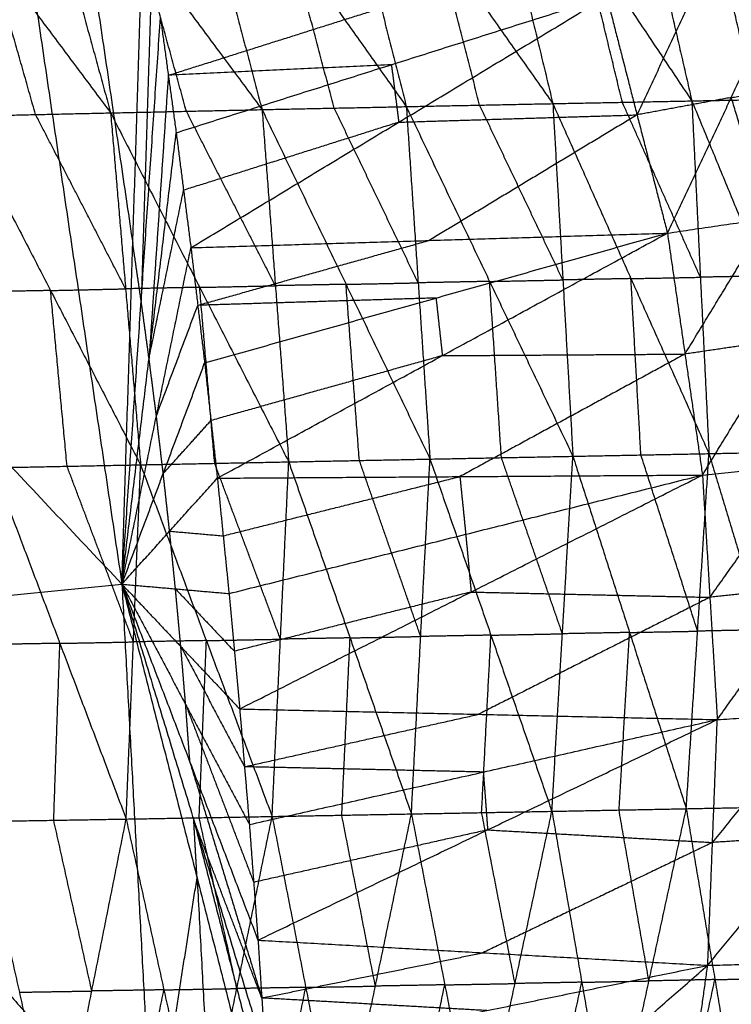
# Model space of a CAD drawing. Header units: millimetres. Extents: x -106 to 110, y -96 to 120.
# Tile 931 of 1020: x 100.5 to 105.94, y 18.54 to 26.06. Entities that reach past the tile are written whole.
import ezdxf

# ---------------------------------------------------------------- set-up
doc = ezdxf.new("R2010")
doc.units = ezdxf.units.MM
doc.header["$MEASUREMENT"] = 0
doc.layers.add('Default', color=7, linetype='Continuous', true_color=0x000000)

msp = doc.modelspace()

# ---------------------------------------------------------------- linework, layer by layer
at = {"layer": 'Default'}
for points in [[(99.844, 31.4537, 12.0172), (100.5636, 26.6027, 12.0172), (101.2832, 21.7517, 12.0172)], [(93.3497, 30.1619, 9.1165), (97.3164, 25.9568, 10.5669), (101.2832, 21.7517, 12.0172)], [(100.647, 29.203, 12.2207), (101.0068, 26.7775, 12.2207), (101.3666, 24.352, 12.2207)], [(102.8153, 27.9168, 8.4483), (103.1363, 26.6578, 7.9409), (103.4572, 25.3987, 7.4334)], [(102.8153, 27.9168, 8.4483), (103.6963, 26.6691, 8.2541), (104.5772, 25.4213, 8.0598)], [(103.968, 27.9391, 9.0941), (104.2726, 26.6802, 8.5769), (104.5772, 25.4213, 8.0598)], [(103.968, 27.9391, 9.0941), (104.8037, 26.6906, 8.8817), (105.6394, 25.4422, 8.6694)], [(105.0592, 27.9595, 9.7224), (105.3493, 26.7008, 9.1959), (105.6394, 25.4422, 8.6694)], [(105.0592, 27.9595, 9.7224), (105.8298, 26.7102, 9.4768), (106.6003, 25.4609, 9.2313)], [(99.3346, 27.8417, 6.6522), (100.2659, 26.5962, 6.4444), (101.1972, 25.3507, 6.2366)], [(100.5047, 27.8685, 7.2268), (100.8509, 26.6096, 6.7317), (101.1972, 25.3507, 6.2366)], [(100.5047, 27.8685, 7.2268), (101.4296, 26.6221, 7.0319), (102.3545, 25.3757, 6.8369)], [(101.6871, 27.894, 7.8384), (102.0208, 26.6348, 7.3376), (102.3545, 25.3757, 6.8369)], [(101.6871, 27.894, 7.8384), (102.5722, 26.6463, 7.6359), (103.4572, 25.3987, 7.4334)], [(101.2832, 21.7517, 12.0172), (101.3666, 24.352, 12.2207), (101.4501, 26.9524, 12.4242)], [(106.1198, 25.4516, 8.9503), (105.9748, 26.0809, 9.2136), (105.8298, 26.7102, 9.4768)], [(101.7759, 25.3632, 6.5368), (101.6027, 25.9926, 6.7843), (101.4296, 26.6221, 7.0319)], [(102.9059, 25.3872, 7.1351), (102.739, 26.0168, 7.3855), (102.5722, 26.6463, 7.6359)], [(104.0172, 25.41, 7.7466), (103.8567, 26.0395, 8.0003), (103.6963, 26.6691, 8.2541)], [(105.1083, 25.4317, 8.3646), (104.956, 26.0612, 8.6232), (104.8037, 26.6906, 8.8817)], [(100.6236, 25.3378, 5.9536), (100.4448, 25.967, 6.199), (100.2659, 26.5962, 6.4444)], [(101.514, 26.5143, 12.4242), (101.4723, 25.2141, 12.3225), (101.4306, 23.914, 12.2207)], [(105.4528, 24.4324, 13.7596), (105.9412, 25.4684, 13.6855), (106.4296, 26.5044, 13.6115)], [(105.2205, 25.3354, 13.7301), (105.4647, 25.8535, 13.6931), (105.7089, 26.3715, 13.656)], [(101.6983, 25.199, 12.4242), (103.3432, 25.7187, 13.0624), (104.9882, 26.2385, 13.7006)], [(101.8108, 24.3207, 12.4242), (103.3995, 25.2796, 13.0624), (104.9882, 26.2385, 13.7006)], [(104.9882, 26.2385, 13.7006), (105.2205, 25.3354, 13.7301), (105.4528, 24.4324, 13.7596)], [(101.6381, 25.6376, 12.4242), (102.4606, 25.8975, 12.7433), (103.2831, 26.1574, 13.0624)], [(101.2832, 21.7517, 12.0172), (101.4306, 23.914, 12.2207), (101.578, 26.0762, 12.4242)], [(101.578, 26.0762, 12.4242), (101.6381, 25.6376, 12.4242), (101.6983, 25.199, 12.4242)], [(101.578, 26.0762, 12.4242), (101.6381, 25.6376, 12.4242), (101.6983, 25.199, 12.4242)], [(103.3432, 25.7187, 13.0624), (102.4907, 25.6782, 12.7433), (101.6381, 25.6376, 12.4242)], [(103.3432, 25.7187, 13.0624), (103.3713, 25.4992, 13.0624), (103.3995, 25.2796, 13.0624)], [(101.6381, 25.6376, 12.4242), (101.5644, 24.5565, 12.3225), (101.4907, 23.4753, 12.2207)], [(105.9412, 25.4684, 13.6855), (106.3243, 25.5246, 13.6473), (106.7075, 25.5808, 13.6091)], [(103.4572, 25.3987, 7.4334), (104.0172, 25.41, 7.7466), (104.5772, 25.4213, 8.0598)], [(104.5772, 25.4213, 8.0598), (105.1083, 25.4317, 8.3646), (105.6394, 25.4422, 8.6694)], [(104.5772, 25.4213, 8.0598), (104.6538, 24.0749, 7.8817), (104.7304, 22.7285, 7.7036)], [(104.5772, 25.4213, 8.0598), (105.1737, 24.0851, 8.1789), (105.7702, 22.7489, 8.298)], [(105.7048, 24.0955, 8.4837), (105.4066, 24.7636, 8.4241), (105.1083, 25.4317, 8.3646)], [(105.9412, 25.4684, 13.6855), (105.5808, 25.4019, 13.7078), (105.2205, 25.3354, 13.7301)], [(105.6394, 25.4422, 8.6694), (106.1198, 25.4516, 8.9503), (106.6003, 25.4609, 9.2313)], [(105.6394, 25.4422, 8.6694), (105.7048, 24.0955, 8.4837), (105.7702, 22.7489, 8.298)], [(105.6394, 25.4422, 8.6694), (106.1903, 24.1052, 8.7664), (106.7412, 22.7683, 8.8634)], [(106.2191, 24.5448, 13.6832), (106.0801, 25.0066, 13.6844), (105.9412, 25.4684, 13.6855)], [(100.05, 25.325, 5.6705), (100.6236, 25.3378, 5.9536), (101.1972, 25.3507, 6.2366)], [(101.1972, 25.3507, 6.2366), (101.7759, 25.3632, 6.5368), (102.3545, 25.3757, 6.8369)], [(101.1972, 25.3507, 6.2366), (101.3117, 24.0071, 6.0806), (101.4262, 22.6634, 5.9246)], [(101.1972, 25.3507, 6.2366), (101.8779, 24.0183, 6.3743), (102.5586, 22.6858, 6.5119)], [(102.4565, 24.0308, 6.6744), (102.1162, 24.697, 6.6056), (101.7759, 25.3632, 6.5368)], [(102.3545, 25.3757, 6.8369), (102.9059, 25.3872, 7.1351), (103.4572, 25.3987, 7.4334)], [(102.3545, 25.3757, 6.8369), (102.4565, 24.0308, 6.6744), (102.5586, 22.6858, 6.5119)], [(102.3545, 25.3757, 6.8369), (102.9963, 24.0414, 6.9658), (103.6381, 22.7071, 7.0947)], [(103.5477, 24.0529, 7.264), (103.2268, 24.7201, 7.1996), (102.9059, 25.3872, 7.1351)], [(103.4572, 25.3987, 7.4334), (103.5477, 24.0529, 7.264), (103.6381, 22.7071, 7.0947)], [(103.4572, 25.3987, 7.4334), (104.0938, 24.0636, 7.5685), (104.7304, 22.7285, 7.7036)], [(104.6538, 24.0749, 7.8817), (104.3355, 24.7424, 7.8141), (104.0172, 25.41, 7.7466)], [(100.05, 25.325, 5.6705), (100.7381, 23.9942, 5.7976), (101.4262, 22.6634, 5.9246)], [(101.3117, 24.0071, 6.0806), (100.9677, 24.6724, 6.0171), (100.6236, 25.3378, 5.9536)], [(103.3995, 25.2796, 13.0624), (102.577, 25.0197, 12.7433), (101.7545, 24.7598, 12.4242)], [(103.3995, 25.2796, 13.0624), (104.31, 25.3075, 13.3963), (105.2205, 25.3354, 13.7301)], [(105.2205, 25.3354, 13.7301), (104.4261, 24.856, 13.411), (103.6318, 24.3765, 13.0919)], [(101.2832, 21.7517, 12.0172), (101.4907, 23.4753, 12.2207), (101.6983, 25.199, 12.4242)], [(101.6983, 25.199, 12.4242), (101.7545, 24.7598, 12.4242), (101.8108, 24.3207, 12.4242)], [(101.6983, 25.199, 12.4242), (101.7545, 24.7598, 12.4242), (101.8108, 24.3207, 12.4242)], [(101.4907, 23.4753, 12.2207), (101.6226, 24.1176, 12.3225), (101.7545, 24.7598, 12.4242)], [(105.4528, 24.4324, 13.7596), (106.2191, 24.5448, 13.6832), (106.9854, 24.6572, 13.6068)], [(105.7207, 22.5852, 13.7781), (106.3531, 23.6212, 13.6924), (106.9854, 24.6572, 13.6068)], [(105.5868, 23.5088, 13.7689), (105.9029, 24.0268, 13.726), (106.2191, 24.5448, 13.6832)], [(101.8108, 24.3207, 12.4242), (103.6318, 24.3765, 13.0919), (105.4528, 24.4324, 13.7596)], [(101.8632, 23.881, 12.4242), (102.7475, 24.1288, 12.7581), (103.6318, 24.3765, 13.0919)], [(101.9156, 23.4414, 12.4242), (103.6842, 23.9369, 13.0919), (105.4528, 24.4324, 13.7596)], [(102.0127, 22.5613, 12.4242), (103.7327, 23.4968, 13.0919), (105.4528, 24.4324, 13.7596)], [(105.4528, 24.4324, 13.7596), (105.5868, 23.5088, 13.7689), (105.7207, 22.5852, 13.7781)], [(101.2832, 21.7517, 12.0172), (101.547, 23.0362, 12.2207), (101.8108, 24.3207, 12.4242)], [(101.4306, 23.914, 12.2207), (101.3986, 24.133, 12.2207), (101.3666, 24.352, 12.2207)], [(101.8108, 24.3207, 12.4242), (101.8632, 23.881, 12.4242), (101.9156, 23.4414, 12.4242)], [(101.8108, 24.3207, 12.4242), (101.8632, 23.881, 12.4242), (101.9156, 23.4414, 12.4242)], [(104.0938, 24.0636, 7.5685), (103.8207, 24.0583, 7.4163), (103.5477, 24.0529, 7.264)], [(104.0938, 24.0636, 7.5685), (104.3738, 24.0693, 7.7251), (104.6538, 24.0749, 7.8817)], [(104.1842, 22.7178, 7.3991), (104.139, 23.3907, 7.4838), (104.0938, 24.0636, 7.5685)], [(105.1737, 24.0851, 8.1789), (104.9138, 24.08, 8.0303), (104.6538, 24.0749, 7.8817)], [(105.1737, 24.0851, 8.1789), (105.4393, 24.0903, 8.3313), (105.7048, 24.0955, 8.4837)], [(105.2503, 22.7387, 8.0008), (105.212, 23.4119, 8.0898), (105.1737, 24.0851, 8.1789)], [(106.1903, 24.1052, 8.7664), (105.9476, 24.1004, 8.6251), (105.7048, 24.0955, 8.4837)], [(100.7381, 23.9942, 5.7976), (100.4572, 23.9887, 5.6587), (100.1762, 23.9831, 5.5198)], [(100.7381, 23.9942, 5.7976), (101.0249, 24.0006, 5.9391), (101.3117, 24.0071, 6.0806)], [(100.8643, 22.6523, 5.6469), (100.8012, 23.3233, 5.7222), (100.7381, 23.9942, 5.7976)], [(101.8779, 24.0183, 6.3743), (101.5948, 24.0127, 6.2275), (101.3117, 24.0071, 6.0806)], [(101.8779, 24.0183, 6.3743), (102.1672, 24.0245, 6.5243), (102.4565, 24.0308, 6.6744)], [(101.9924, 22.6746, 6.2183), (101.9352, 23.3465, 6.2963), (101.8779, 24.0183, 6.3743)], [(102.9963, 24.0414, 6.9658), (102.7264, 24.0361, 6.8201), (102.4565, 24.0308, 6.6744)], [(102.9963, 24.0414, 6.9658), (103.272, 24.0472, 7.1149), (103.5477, 24.0529, 7.264)], [(103.0984, 22.6965, 6.8033), (103.0473, 23.3689, 6.8846), (102.9963, 24.0414, 6.9658)], [(101.4907, 23.4753, 12.2207), (101.4607, 23.6946, 12.2207), (101.4306, 23.914, 12.2207)], [(103.6842, 23.9369, 13.0919), (102.7737, 23.909, 12.7581), (101.8632, 23.881, 12.4242)], [(103.6842, 23.9369, 13.0919), (103.7085, 23.7169, 13.0919), (103.7327, 23.4968, 13.0919)], [(101.547, 23.0362, 12.2207), (101.7051, 23.4586, 12.3225), (101.8632, 23.881, 12.4242)], [(106.3531, 23.6212, 13.6924), (105.9699, 23.565, 13.7306), (105.5868, 23.5088, 13.7689)], [(101.547, 23.0362, 12.2207), (101.5189, 23.2558, 12.2207), (101.4907, 23.4753, 12.2207)], [(103.7327, 23.4968, 13.0919), (102.8484, 23.2491, 12.7581), (101.9641, 23.0014, 12.4242)], [(103.7327, 23.4968, 13.0919), (104.6598, 23.5028, 13.4304), (105.5868, 23.5088, 13.7689)], [(105.5868, 23.5088, 13.7689), (104.7267, 23.041, 13.435), (103.8667, 22.5732, 13.1012)], [(101.2832, 21.7517, 12.0172), (101.5994, 22.5966, 12.2207), (101.9156, 23.4414, 12.4242)], [(101.9156, 23.4414, 12.4242), (101.9641, 23.0014, 12.4242), (102.0127, 22.5613, 12.4242)], [(101.9156, 23.4414, 12.4242), (101.9641, 23.0014, 12.4242), (102.0127, 22.5613, 12.4242)], [(101.5994, 22.5966, 12.2207), (101.5732, 22.8164, 12.2207), (101.547, 23.0362, 12.2207)], [(101.5994, 22.5966, 12.2207), (101.7818, 22.799, 12.3225), (101.9641, 23.0014, 12.4242)], [(102.5586, 22.6858, 6.5119), (103.0984, 22.6965, 6.8033), (103.6381, 22.7071, 7.0947)], [(103.496, 19.9974, 7.2354), (103.567, 21.3522, 7.1651), (103.6381, 22.7071, 7.0947)], [(103.6381, 22.7071, 7.0947), (104.1842, 22.7178, 7.3991), (104.7304, 22.7285, 7.7036)], [(103.6381, 22.7071, 7.0947), (104.1039, 21.3623, 7.462), (104.5697, 20.0174, 7.8292)], [(104.65, 21.373, 7.7664), (104.4171, 22.0454, 7.5828), (104.1842, 22.7178, 7.3991)], [(104.5697, 20.0174, 7.8292), (104.65, 21.373, 7.7664), (104.7304, 22.7285, 7.7036)], [(104.7304, 22.7285, 7.7036), (105.2503, 22.7387, 8.0008), (105.7702, 22.7489, 8.298)], [(104.7304, 22.7285, 7.7036), (105.1635, 21.3829, 8.0581), (105.5967, 20.0372, 8.4127)], [(105.6835, 21.393, 8.3553), (105.4669, 22.0659, 8.1781), (105.2503, 22.7387, 8.0008)], [(105.5967, 20.0372, 8.4127), (105.6835, 21.393, 8.3553), (105.7702, 22.7489, 8.298)], [(105.7207, 22.5852, 13.7781), (106.5011, 22.6663, 13.6945), (107.2815, 22.7475, 13.611)], [(105.7702, 22.7489, 8.298), (106.2557, 22.7586, 8.5807), (106.7412, 22.7683, 8.8634)], [(105.7702, 22.7489, 8.298), (106.1774, 21.4031, 8.6419), (106.5846, 20.0572, 8.9859)], [(105.8339, 20.7176, 13.7657), (106.5577, 21.7325, 13.6884), (107.2815, 22.7475, 13.611)], [(100.3024, 22.6412, 5.3691), (100.8643, 22.6523, 5.6469), (101.4262, 22.6634, 5.9246)], [(100.3024, 22.6412, 5.3691), (100.8093, 21.2998, 5.7312), (101.3161, 19.9583, 6.0933)], [(101.3712, 21.3109, 6.009), (101.1178, 21.9816, 5.8279), (100.8643, 22.6523, 5.6469)], [(101.3161, 19.9583, 6.0933), (101.3712, 21.3109, 6.009), (101.4262, 22.6634, 5.9246)], [(101.4262, 22.6634, 5.9246), (101.9924, 22.6746, 6.2183), (102.5586, 22.6858, 6.5119)], [(101.4262, 22.6634, 5.9246), (101.9289, 21.3207, 6.2954), (102.4316, 19.978, 6.6661)], [(102.4951, 21.3319, 6.589), (102.2438, 22.0033, 6.4036), (101.9924, 22.6746, 6.2183)], [(102.4316, 19.978, 6.6661), (102.4951, 21.3319, 6.589), (102.5586, 22.6858, 6.5119)], [(102.5586, 22.6858, 6.5119), (103.0273, 21.3416, 6.8737), (103.496, 19.9974, 7.2354)], [(103.567, 21.3522, 7.1651), (103.3327, 22.0244, 6.9842), (103.0984, 22.6965, 6.8033)], [(105.7773, 21.6514, 13.7719), (106.1392, 22.1588, 13.7332), (106.5011, 22.6663, 13.6945)], [(101.2832, 21.7517, 12.0172), (101.6479, 22.1565, 12.2207), (102.0127, 22.5613, 12.4242)], [(101.6479, 22.1565, 12.2207), (101.6237, 22.3765, 12.2207), (101.5994, 22.5966, 12.2207)], [(102.0127, 22.5613, 12.4242), (103.8667, 22.5732, 13.1012), (105.7207, 22.5852, 13.7781)], [(102.0127, 22.5613, 12.4242), (102.0574, 22.1208, 12.4242), (102.102, 21.6803, 12.4242)], [(102.0127, 22.5613, 12.4242), (102.0574, 22.1208, 12.4242), (102.102, 21.6803, 12.4242)], [(102.0574, 22.1208, 12.4242), (102.962, 22.347, 12.7627), (103.8667, 22.5732, 13.1012)], [(102.102, 21.6803, 12.4242), (103.9114, 22.1328, 13.1012), (105.7207, 22.5852, 13.7781)], [(102.1836, 20.7987, 12.4242), (103.9522, 21.6919, 13.1012), (105.7207, 22.5852, 13.7781)], [(103.8667, 22.5732, 13.1012), (103.889, 22.353, 13.1012), (103.9114, 22.1328, 13.1012)], [(105.7207, 22.5852, 13.7781), (105.7773, 21.6514, 13.7719), (105.8339, 20.7176, 13.7657)], [(101.6479, 22.1565, 12.2207), (101.8526, 22.1387, 12.3225), (102.0574, 22.1208, 12.4242)], [(101.6926, 21.716, 12.2207), (101.6703, 21.9363, 12.2207), (101.6479, 22.1565, 12.2207)], [(103.9114, 22.1328, 13.1012), (103.9318, 21.9123, 13.1012), (103.9522, 21.6919, 13.1012)], [(94.6935, 21.1027, 9.1165), (97.9883, 21.4272, 10.5669), (101.2832, 21.7517, 12.0172)], [(101.2832, 21.7517, 12.0172), (101.5213, 17.3547, 12.0172), (101.7594, 12.9578, 12.0172)], [(101.2832, 21.7517, 12.0172), (101.6926, 21.716, 12.2207), (102.102, 21.6803, 12.4242)], [(101.2832, 21.7517, 12.0172), (101.7334, 21.2752, 12.2207), (102.1836, 20.7987, 12.4242)], [(101.2832, 21.7517, 12.0172), (101.7703, 20.834, 12.2207), (102.2575, 19.9163, 12.4242)], [(101.2832, 21.7517, 12.0172), (101.8034, 20.3925, 12.2207), (102.3235, 19.0333, 12.4242)], [(101.2832, 21.7517, 12.0172), (101.8325, 19.9507, 12.2207), (102.3819, 18.1497, 12.4242)], [(101.2832, 21.7517, 12.0172), (101.8578, 19.5087, 12.2207), (102.4324, 17.2657, 12.4242)], [(106.5577, 21.7325, 13.6884), (106.1675, 21.6919, 13.7301), (105.7773, 21.6514, 13.7719)], [(101.6926, 21.716, 12.2207), (101.9177, 21.4778, 12.3225), (102.1428, 21.2395, 12.4242)], [(101.7334, 21.2752, 12.2207), (101.713, 21.4956, 12.2207), (101.6926, 21.716, 12.2207)], [(102.102, 21.6803, 12.4242), (102.1428, 21.2395, 12.4242), (102.1836, 20.7987, 12.4242)], [(102.102, 21.6803, 12.4242), (102.1428, 21.2395, 12.4242), (102.1836, 20.7987, 12.4242)], [(103.9522, 21.6919, 13.1012), (103.0475, 21.4657, 12.7627), (102.1428, 21.2395, 12.4242)], [(103.9522, 21.6919, 13.1012), (104.8647, 21.6716, 13.4365), (105.7773, 21.6514, 13.7719)], [(105.7773, 21.6514, 13.7719), (104.893, 21.2047, 13.4334), (104.0087, 20.7581, 13.095)], [(97.9883, 21.4272, 10.5669), (99.7548, 19.391, 11.292), (101.5213, 17.3547, 12.0172)], [(104.1039, 21.3623, 7.462), (103.8355, 21.3573, 7.3135), (103.567, 21.3522, 7.1651)], [(104.0328, 20.0074, 7.5323), (104.0684, 20.6848, 7.4971), (104.1039, 21.3623, 7.462)], [(104.1039, 21.3623, 7.462), (104.377, 21.3676, 7.6142), (104.65, 21.373, 7.7664)], [(105.1635, 21.3829, 8.0581), (104.9068, 21.3779, 7.9123), (104.65, 21.373, 7.7664)], [(105.0832, 20.0273, 8.1209), (105.1234, 20.7051, 8.0895), (105.1635, 21.3829, 8.0581)], [(105.1635, 21.3829, 8.0581), (105.4235, 21.3879, 8.2067), (105.6835, 21.393, 8.3553)], [(106.1774, 21.4031, 8.6419), (105.9304, 21.398, 8.4986), (105.6835, 21.393, 8.3553)], [(100.8093, 21.2998, 5.7312), (100.5324, 21.2951, 5.5957), (100.2555, 21.2905, 5.4602)], [(100.7623, 19.949, 5.8223), (100.7858, 20.6244, 5.7767), (100.8093, 21.2998, 5.7312)], [(100.8093, 21.2998, 5.7312), (101.0902, 21.3053, 5.8701), (101.3712, 21.3109, 6.009)], [(101.9289, 21.3207, 6.2954), (101.6501, 21.3158, 6.1522), (101.3712, 21.3109, 6.009)], [(101.8739, 19.9681, 6.3797), (101.9014, 20.6444, 6.3375), (101.9289, 21.3207, 6.2954)], [(101.9289, 21.3207, 6.2954), (102.212, 21.3263, 6.4422), (102.4951, 21.3319, 6.589)], [(103.0273, 21.3416, 6.8737), (102.7612, 21.3367, 6.7313), (102.4951, 21.3319, 6.589)], [(102.9638, 19.9877, 6.9508), (102.9955, 20.6646, 6.9122), (103.0273, 21.3416, 6.8737)], [(103.0273, 21.3416, 6.8737), (103.2972, 21.3469, 7.0194), (103.567, 21.3522, 7.1651)], [(101.7334, 21.2752, 12.2207), (101.977, 20.8163, 12.3225), (102.2205, 20.3575, 12.4242)], [(101.7703, 20.834, 12.2207), (101.7519, 21.0546, 12.2207), (101.7334, 21.2752, 12.2207)], [(94.6935, 21.1027, 9.1165), (98.2265, 17.0302, 10.5669), (101.7594, 12.9578, 12.0172)], [(101.7703, 20.834, 12.2207), (102.0304, 20.1544, 12.3225), (102.2905, 19.4748, 12.4242)], [(101.8034, 20.3925, 12.2207), (101.7868, 20.6132, 12.2207), (101.7703, 20.834, 12.2207)], [(102.1836, 20.7987, 12.4242), (102.2205, 20.3575, 12.4242), (102.2575, 19.9163, 12.4242)], [(102.1836, 20.7987, 12.4242), (102.2205, 20.3575, 12.4242), (102.2575, 19.9163, 12.4242)], [(102.1836, 20.7987, 12.4242), (104.0087, 20.7581, 13.095), (105.8339, 20.7176, 13.7657)], [(102.2205, 20.3575, 12.4242), (103.1146, 20.5578, 12.7596), (104.0087, 20.7581, 13.095)], [(105.7609, 18.8411, 13.7148), (106.5681, 19.8273, 13.6671), (107.3752, 20.8136, 13.6194)], [(105.7974, 19.7793, 13.7403), (106.201, 20.2725, 13.7164), (106.6045, 20.7656, 13.6926)], [(105.8339, 20.7176, 13.7657), (106.6045, 20.7656, 13.6926), (107.3752, 20.8136, 13.6194)], [(102.2575, 19.9163, 12.4242), (104.0457, 20.3169, 13.095), (105.8339, 20.7176, 13.7657)], [(102.3235, 19.0333, 12.4242), (104.0787, 19.8754, 13.095), (105.8339, 20.7176, 13.7657)], [(105.7609, 18.8411, 13.7148), (105.7974, 19.7793, 13.7403), (105.8339, 20.7176, 13.7657)], [(101.8034, 20.3925, 12.2207), (102.078, 19.492, 12.3225), (102.3527, 18.5915, 12.4242)], [(104.0457, 20.3169, 13.095), (103.1331, 20.3372, 12.7596), (102.2205, 20.3575, 12.4242)], [(104.0457, 20.3169, 13.095), (104.0622, 20.0962, 13.095), (104.0787, 19.8754, 13.095)], [(103.496, 19.9974, 7.2354), (104.0328, 20.0074, 7.5323), (104.5697, 20.0174, 7.8292)], [(104.0062, 17.3868, 8.5795), (104.288, 18.7021, 8.2044), (104.5697, 20.0174, 7.8292)], [(104.288, 18.7021, 8.2044), (104.1604, 19.3548, 7.8683), (104.0328, 20.0074, 7.5323)], [(104.5697, 20.0174, 7.8292), (105.0832, 20.0273, 8.1209), (105.5967, 20.0372, 8.4127)], [(104.5697, 20.0174, 7.8292), (104.7979, 18.7119, 8.4921), (105.0261, 17.4063, 9.155)], [(105.0261, 17.4063, 9.155), (105.3114, 18.7218, 8.7838), (105.5967, 20.0372, 8.4127)], [(105.3114, 18.7218, 8.7838), (105.1973, 19.3745, 8.4524), (105.0832, 20.0273, 8.1209)], [(105.5967, 20.0372, 8.4127), (106.0906, 20.0472, 8.6993), (106.5846, 20.0572, 8.9859)], [(105.5967, 20.0372, 8.4127), (105.8156, 18.7322, 9.0757), (106.0346, 17.4273, 9.7386)], [(100.2086, 19.9398, 5.5513), (100.7623, 19.949, 5.8223), (101.3161, 19.9583, 6.0933)], [(100.2086, 19.9398, 5.5513), (100.4995, 18.6358, 6.2183), (100.7904, 17.3319, 6.8854)], [(101.0533, 18.6451, 6.4893), (100.9078, 19.2971, 6.1558), (100.7623, 19.949, 5.8223)], [(100.7904, 17.3319, 6.8854), (101.0533, 18.6451, 6.4893), (101.3161, 19.9583, 6.0933)], [(101.3161, 19.9583, 6.0933), (101.8739, 19.9681, 6.3797), (102.4316, 19.978, 6.6661)], [(101.3161, 19.9583, 6.0933), (101.6043, 18.6539, 6.7681), (101.8924, 17.3495, 7.4429)], [(102.3527, 18.5915, 12.4242), (102.0926, 19.2711, 12.3225), (101.8325, 19.9507, 12.2207)], [(101.8325, 19.9507, 12.2207), (102.1198, 18.8292, 12.3225), (102.4072, 17.7077, 12.4242)], [(101.8578, 19.5087, 12.2207), (101.8452, 19.7297, 12.2207), (101.8325, 19.9507, 12.2207)], [(102.162, 18.6637, 7.0545), (102.0179, 19.3159, 6.7171), (101.8739, 19.9681, 6.3797)], [(101.8924, 17.3495, 7.4429), (102.162, 18.6637, 7.0545), (102.4316, 19.978, 6.6661)], [(102.4316, 19.978, 6.6661), (102.9638, 19.9877, 6.9508), (103.496, 19.9974, 7.2354)], [(102.4316, 19.978, 6.6661), (102.6886, 18.6728, 7.3325), (102.9456, 17.3676, 7.999)], [(102.9456, 17.3676, 7.999), (103.2208, 18.6825, 7.6172), (103.496, 19.9974, 7.2354)], [(103.2208, 18.6825, 7.6172), (103.0923, 19.3351, 7.284), (102.9638, 19.9877, 6.9508)], [(103.496, 19.9974, 7.2354), (103.7511, 18.6921, 7.9075), (104.0062, 17.3868, 8.5795)], [(102.2575, 19.9163, 12.4242), (102.2905, 19.4748, 12.4242), (102.3235, 19.0333, 12.4242)], [(102.2575, 19.9163, 12.4242), (102.2905, 19.4748, 12.4242), (102.3235, 19.0333, 12.4242)], [(104.0787, 19.8754, 13.095), (103.1846, 19.6751, 12.7596), (102.2905, 19.4748, 12.4242)], [(104.0787, 19.8754, 13.095), (104.938, 19.8274, 13.4176), (105.7974, 19.7793, 13.7403)], [(105.7974, 19.7793, 13.7403), (104.9198, 19.3583, 13.4049), (104.0422, 18.9372, 13.0695)], [(106.5681, 19.8273, 13.6671), (106.1827, 19.8033, 13.7037), (105.7974, 19.7793, 13.7403)], [(101.5213, 17.3547, 12.0172), (101.6896, 18.4317, 12.1189), (101.8578, 19.5087, 12.2207)], [(101.8578, 19.5087, 12.2207), (101.9769, 17.3102, 12.2207), (102.0959, 15.1117, 12.2207)], [(102.3235, 19.0333, 12.4242), (102.3527, 18.5915, 12.4242), (102.3819, 18.1497, 12.4242)], [(102.3235, 19.0333, 12.4242), (102.3527, 18.5915, 12.4242), (102.3819, 18.1497, 12.4242)], [(102.3235, 19.0333, 12.4242), (104.0422, 18.9372, 13.0695), (105.7609, 18.8411, 13.7148)], [(102.3527, 18.5915, 12.4242), (103.1975, 18.7643, 12.7469), (104.0422, 18.9372, 13.0695)], [(105.498, 16.9741, 13.6296), (106.3606, 17.9272, 13.6312), (107.2233, 18.8802, 13.6328)], [(105.7609, 18.8411, 13.7148), (106.4921, 18.8607, 13.6738), (107.2233, 18.8802, 13.6328)], [(102.3819, 18.1497, 12.4242), (104.0714, 18.4954, 13.0695), (105.7609, 18.8411, 13.7148)], [(103.5461, 16.9092, 12.9709), (104.6535, 17.8752, 13.3429), (105.7609, 18.8411, 13.7148)], [(105.498, 16.9741, 13.6296), (105.6294, 17.9076, 13.6722), (105.7609, 18.8411, 13.7148)], [(105.6294, 17.9076, 13.6722), (106.0607, 18.3841, 13.673), (106.4921, 18.8607, 13.6738)], [(105.8156, 18.7322, 9.0757), (105.5635, 18.727, 8.9297), (105.3114, 18.7218, 8.7838)], [(105.5303, 17.4168, 9.4468), (105.673, 18.0745, 9.2612), (105.8156, 18.7322, 9.0757)], [(105.8156, 18.7322, 9.0757), (106.0626, 18.7373, 9.219), (106.3096, 18.7423, 9.3623)], [(101.6043, 18.6539, 6.7681), (101.3288, 18.6495, 6.6287), (101.0533, 18.6451, 6.4893)], [(101.3414, 17.3407, 7.1641), (101.4728, 17.9973, 6.9661), (101.6043, 18.6539, 6.7681)], [(101.6043, 18.6539, 6.7681), (101.8831, 18.6588, 6.9113), (102.162, 18.6637, 7.0545)], [(102.6886, 18.6728, 7.3325), (102.4253, 18.6682, 7.1935), (102.162, 18.6637, 7.0545)], [(102.419, 17.3585, 7.7209), (102.5538, 18.0157, 7.5267), (102.6886, 18.6728, 7.3325)], [(102.6886, 18.6728, 7.3325), (102.9547, 18.6776, 7.4749), (103.2208, 18.6825, 7.6172)], [(103.7511, 18.6921, 7.9075), (103.4859, 18.6873, 7.7623), (103.2208, 18.6825, 7.6172)], [(103.4759, 17.3772, 8.2892), (103.6135, 18.0346, 8.0983), (103.7511, 18.6921, 7.9075)], [(103.7511, 18.6921, 7.9075), (104.0195, 18.6971, 8.0559), (104.288, 18.7021, 8.2044)], [(104.7979, 18.7119, 8.4921), (104.543, 18.707, 8.3482), (104.288, 18.7021, 8.2044)], [(104.5162, 17.3966, 8.8672), (104.657, 18.0542, 8.6797), (104.7979, 18.7119, 8.4921)], [(104.7979, 18.7119, 8.4921), (105.0547, 18.7168, 8.638), (105.3114, 18.7218, 8.7838)], [(100.4995, 18.6358, 6.2183), (100.7764, 18.6405, 6.3538), (101.0533, 18.6451, 6.4893)], [(104.0714, 18.4954, 13.0695), (103.212, 18.5435, 12.7469), (102.3527, 18.5915, 12.4242)]]:
    msp.add_open_spline(points, degree=2, dxfattribs=at)

doc.saveas('drawing.dxf')
